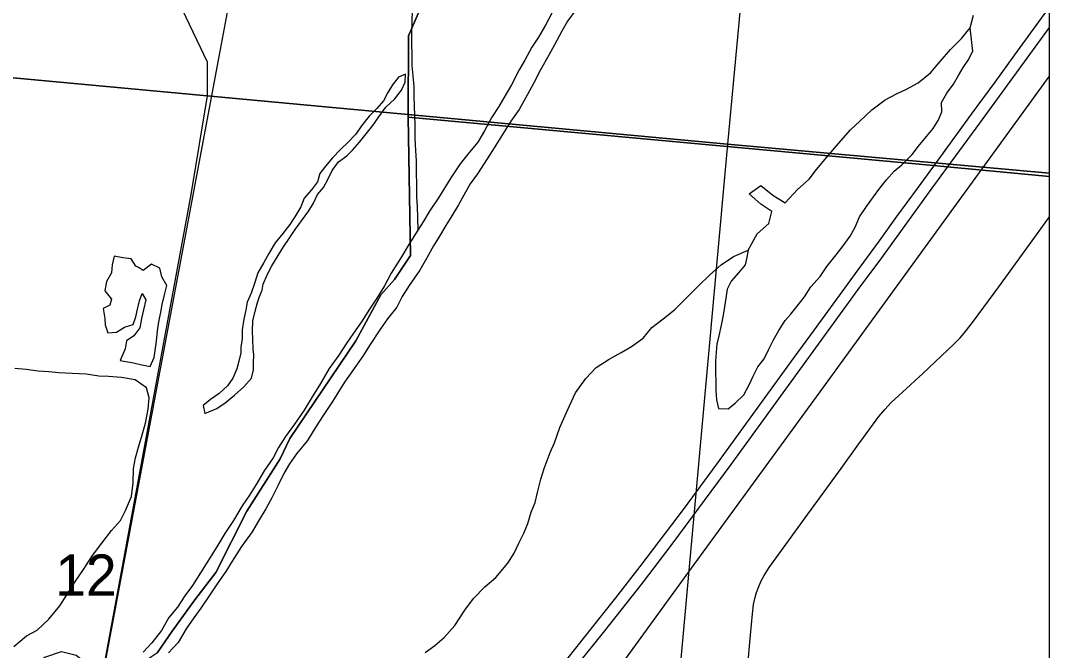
# Model space of a CAD drawing. Extents: x 0 to 1134, y 0 to 440.
# Drawn here: x 845.321 to 846.364, y 364.528 to 365.167 of the extents above; entities that cross this region are included whole.
import ezdxf

# ---------------------------------------------------------------- set-up
doc = ezdxf.new("R2010")
doc.units = 0
for name, color, linetype in [('Default', 7, 'Continuous'), ('GM_X_County_Road', 7, 'Continuous'), ('GM_X_Major_River', 7, 'Continuous'), ('GM_X_Minor_Lake', 7, 'Continuous'), ('GM_X_Minor_River', 7, 'Continuous'), ('GM_X_Rail_Line', 7, 'Continuous'), ('GM_X_Section', 7, 'Continuous'), ('GM_X_Section_Text', 7, 'Continuous'), ('GM_X_Unincorporated', 7, 'Continuous'), ('GM_X_US_Route', 7, 'Continuous'), ('SH_Cut_Line', 7, 'Continuous')]:
    doc.layers.add(name, color=color, linetype=linetype)

msp = doc.modelspace()

# ---------------------------------------------------------------- linework, layer by layer
at = {"layer": 'Default'}
for points in [[(846.3638, 365.012), (846.3638, 366.0198), (846.1306, 366.041), (846.0373, 365.0414)], [(846.3638, 363.9958), (846.3638, 365.012), (846.0373, 365.0414), (845.9463, 364.0384)]]:
    msp.add_lwpolyline(points, close=True, dxfattribs=at)
at = {"layer": 'GM_X_County_Road'}
msp.add_lwpolyline([(846.0577, 364.5096), (846.0607, 364.5436), (846.0627, 364.5652), (846.0639, 364.5746), (846.0652, 364.5808), (846.0669, 364.5869), (846.069, 364.5928), (846.0715, 364.5987), (846.0746, 364.6042), (846.0797, 364.6122), (846.116, 364.6625), (846.138, 364.6926), (846.1526, 364.7126), (846.1689, 364.7353), (846.191, 364.7653), (846.1969, 364.7726), (846.2035, 364.7794), (846.2149, 364.79), (846.2355, 364.8088), (846.267, 364.8386), (846.2734, 364.8452), (846.2775, 364.8498), (846.2869, 364.8619), (846.3125, 364.897), (846.3508, 364.9496), (846.3638, 364.9678)], dxfattribs=at)
at = {"layer": 'GM_X_Major_River'}
for points in [[(845.8595, 365.1751), (845.8527, 365.1623), (845.8456, 365.15), (845.8389, 365.1399), (845.8318, 365.1267), (845.8262, 365.117), (845.8183, 365.1016), (845.8115, 365.0904), (845.8056, 365.0799), (845.7985, 365.069), (845.791, 365.0552), (845.7842, 365.0435), (845.7741, 365.0313), (845.7663, 365.0216), (845.7568, 365.0074), (845.7442, 364.9871), (845.7351, 364.9737), (845.7288, 364.9628), (845.7209, 364.9505), (845.7134, 364.9381), (845.7067, 364.9273), (845.6964, 364.9108), (845.6897, 364.898), (845.6818, 364.8853), (845.6743, 364.8741), (845.6664, 364.8613), (845.6582, 364.8498), (845.6507, 364.8389), (845.6432, 364.8277), (845.6334, 364.8139), (845.6247, 364.7989), (845.6152, 364.7835), (845.6081, 364.7719), (845.5983, 364.7574), (845.5893, 364.745), (845.5822, 364.7338), (845.5766, 364.7233), (845.5676, 364.7102), (845.5593, 364.6963), (845.5526, 364.6855), (845.5451, 364.6746), (845.5364, 364.66), (845.5277, 364.6466), (845.5194, 364.6331), (845.5029, 364.6069), (845.4949, 364.5938), (845.4871, 364.5833), (845.4796, 364.5721), (845.471, 364.5613), (845.4635, 364.5482), (845.4537, 364.5358), (845.4448, 364.5262)], [(845.8835, 365.1779), (845.8752, 365.1663), (845.8693, 365.1562), (845.8621, 365.1424), (845.8562, 365.1319), (845.8478, 365.1169), (845.8407, 365.103), (845.8347, 365.0921), (845.826, 365.0767), (845.8178, 365.0648), (845.8091, 365.0513), (845.7992, 365.0352), (845.7906, 365.0221), (845.7839, 365.0116), (845.7764, 365.0012)], [(845.7764, 365.0012), (845.7701, 364.9899), (845.7645, 364.9802), (845.7578, 364.969), (845.7519, 364.9592), (845.7452, 364.9484), (845.7392, 364.9386), (845.7321, 364.9255), (845.7254, 364.9139), (845.7147, 364.8982), (845.7076, 364.887), (845.7021, 364.8761), (845.6927, 364.8645), (845.6856, 364.8541), (845.6742, 364.8372), (845.6683, 364.8275), (845.6588, 364.814), (845.649, 364.8002), (845.6431, 364.7905), (845.6368, 364.7804), (845.6273, 364.7662), (845.6199, 364.7549), (845.6116, 364.7411), (845.6002, 364.7273), (845.5932, 364.7172), (845.5876, 364.7075), (845.5816, 364.6958), (845.5753, 364.6827), (845.5693, 364.6718), (845.5614, 364.6587), (845.5555, 364.6482), (845.5445, 364.6336), (845.535, 364.6187), (845.5287, 364.6082), (845.52, 364.5955), (845.5118, 364.5835), (845.5035, 364.5708), (845.4964, 364.5611), (845.4886, 364.5498), (845.4803, 364.536), (845.4705, 364.5256)]]:
    msp.add_lwpolyline(points, dxfattribs=at)
at = {"layer": 'GM_X_Minor_Lake'}
for points in [[(846.0584, 364.934), (846.0568, 364.9253), (846.0552, 364.9193), (846.0487, 364.911), (846.0411, 364.9027), (846.0372, 364.8944), (846.0357, 364.8853), (846.0345, 364.8766), (846.0329, 364.8682), (846.0309, 364.858), (846.0286, 364.847), (846.0266, 364.8387), (846.0258, 364.8307), (846.0253, 364.8212), (846.0253, 364.8152), (846.0252, 364.8095), (846.0256, 364.8015), (846.0255, 364.792), (846.0262, 364.7822), (846.0284, 364.7734), (846.0382, 364.773), (846.0451, 364.779), (846.0538, 364.7873), (846.0592, 364.7975), (846.0634, 364.8061), (846.068, 364.8156), (846.0745, 364.8239), (846.0791, 364.833), (846.0841, 364.8432), (846.0895, 364.8526), (846.096, 364.8628), (846.1014, 364.8688), (846.1079, 364.8771), (846.1155, 364.8866), (846.122, 364.8968), (846.1312, 364.9073), (846.138, 364.9175), (846.1476, 364.9292), (846.1548, 364.9386), (846.1617, 364.9484), (846.1667, 364.9575), (846.1713, 364.9677), (846.1782, 364.9783), (846.1855, 364.9881), (846.192, 364.9968), (846.1985, 365.0054), (846.2065, 365.0141), (846.2141, 365.0205), (846.2248, 365.031), (846.2309, 365.0397), (846.2393, 365.0495), (846.2458, 365.0574), (846.2511, 365.0657), (846.2546, 365.0744), (846.2543, 365.0839), (846.2597, 365.0933), (846.2666, 365.1024), (846.2715, 365.1111), (846.2765, 365.1194), (846.2815, 365.1269), (846.2861, 365.136), (846.2833, 365.1595)], [(846.1622, 365.0562), (846.1717, 365.0648), (846.1839, 365.0765), (846.1972, 365.0866), (846.2086, 365.0926), (846.2189, 365.0975), (846.2306, 365.1038), (846.2432, 365.114), (846.2531, 365.1253), (846.2634, 365.1377), (846.2745, 365.1486), (846.2833, 365.1595)], [(845.5074, 364.7683), (845.5196, 364.7735), (845.528, 364.7791), (845.5375, 364.787), (845.547, 364.7953), (845.5546, 364.8043), (845.5566, 364.8127), (845.5566, 364.8195), (845.5571, 364.8278), (845.5564, 364.8335), (845.5561, 364.8438), (845.5558, 364.8518), (845.5562, 364.8624), (845.5586, 364.8722), (845.5609, 364.8809), (845.5628, 364.887), (845.5655, 364.8934), (845.5667, 364.8995), (845.5709, 364.9097), (845.5752, 364.918), (845.5817, 364.9286), (845.587, 364.9373), (845.5928, 364.9459), (845.5989, 364.955), (845.6065, 364.9652), (845.6127, 364.9739), (845.6176, 364.9818), (845.6215, 364.9905), (845.6276, 364.9977), (845.6322, 365.0056), (845.6364, 365.0147), (845.6429, 365.0237), (845.6513, 365.0297), (845.657, 365.0354), (845.6643, 365.0437), (845.6711, 365.052), (845.6776, 365.0606), (845.6837, 365.0693), (845.691, 365.0791), (845.7002, 365.0874), (845.7067, 365.0964), (845.7105, 365.1044), (845.7109, 365.1127), (845.7037, 365.1094), (845.6976, 365.1018), (845.693, 365.0939), (845.6884, 365.0856), (845.6819, 365.0777), (845.6739, 365.0701), (845.6663, 365.0603), (845.6605, 365.0517), (845.6525, 365.0434), (845.6449, 365.0362), (845.6369, 365.0276), (845.6297, 365.0193), (845.6239, 365.0117), (845.6216, 365.0034), (845.6155, 364.9951), (845.6082, 364.9868), (845.6048, 364.9781), (845.5986, 364.9679), (845.596, 364.9637)], [(846.0584, 364.934), (846.0676, 364.9507), (846.0794, 364.9612), (846.0825, 364.9733), (846.0712, 364.9806), (846.0595, 364.9913), (846.0713, 364.9996), (846.0834, 364.99), (846.0958, 364.9819), (846.1084, 364.9955), (846.1202, 365.006), (846.1278, 365.0158), (846.1381, 365.0283), (846.15, 365.0422), (846.1622, 365.0562)], [(845.596, 364.9637), (845.5936, 364.96), (845.5864, 364.9509), (845.5788, 364.9415), (845.5722, 364.9305), (845.5673, 364.9215), (845.5611, 364.9109), (845.558, 364.9014), (845.5545, 364.8905), (845.5503, 364.8814), (845.5491, 364.8731), (845.5471, 364.864), (845.5452, 364.8534), (845.5451, 364.8446), (845.5439, 364.8355), (845.5439, 364.8298), (845.5419, 364.8215), (845.5399, 364.8136), (845.5357, 364.8041), (845.5304, 364.7966), (845.522, 364.7887), (845.5132, 364.7827), (845.5056, 364.7766), (845.5074, 364.7683)], [(845.4407, 364.916), (845.4375, 364.9179), (845.4326, 364.9252), (845.4243, 364.9264), (845.4156, 364.9279), (845.4133, 364.9192), (845.4128, 364.9109), (845.4078, 364.9022), (845.4059, 364.8927), (845.4126, 364.8843), (845.4111, 364.8783), (845.4042, 364.8749), (845.406, 364.8647), (845.4064, 364.8582), (845.409, 364.8502), (845.4177, 364.8509), (845.426, 364.8558), (845.4348, 364.8587), (845.4375, 364.8663), (845.439, 364.8743), (845.441, 364.8826), (845.4437, 364.8902), (845.4474, 364.8837), (845.4451, 364.8735), (845.4431, 364.8648), (845.4415, 364.8553), (845.4354, 364.847), (845.4278, 364.8421), (845.4266, 364.8341), (845.4215, 364.8221)], [(845.4215, 364.8221), (845.4352, 364.8197), (845.4435, 364.8177), (845.4518, 364.8161), (845.4561, 364.8252), (845.4585, 364.8419), (845.4593, 364.8521), (845.4609, 364.8612), (845.4628, 364.8711), (845.464, 364.879), (845.4664, 364.8889), (845.4687, 364.8983), (845.4639, 364.9071), (845.4617, 364.9158), (845.4534, 364.9197), (845.445, 364.9133), (845.4407, 364.916)]]:
    msp.add_lwpolyline(points, dxfattribs=at)
at = {"layer": 'GM_X_Minor_River'}
for points in [[(845.7236, 364.9547), (845.7235, 364.9673), (845.7232, 364.978), (845.7225, 364.9882), (845.7222, 364.9988), (845.7219, 365.0144), (845.722, 365.0246), (845.7213, 365.0353), (845.7207, 365.047), (845.7208, 365.0607), (845.7205, 365.0705), (845.7201, 365.08), (845.7198, 365.0907), (845.7195, 365.1001), (845.7185, 365.1108), (845.7178, 365.121), (845.7175, 365.1316), (845.7172, 365.1442), (845.7173, 365.1555), (845.7178, 365.1654), (845.7179, 365.1783)], [(846.1622, 365.0562), (846.1717, 365.0648), (846.1839, 365.0765), (846.1972, 365.0866), (846.2086, 365.0926), (846.2189, 365.0975), (846.2306, 365.1038), (846.2432, 365.114), (846.2531, 365.1253), (846.2634, 365.1377), (846.2745, 365.1486), (846.2833, 365.1595), (846.2868, 365.1724)], [(845.7307, 364.526), (845.7406, 364.5331), (845.7501, 364.541), (845.7608, 364.5535), (845.7711, 364.569), (845.7799, 364.5807), (845.7913, 364.5927), (845.8024, 364.6021), (845.8146, 364.6164), (845.8211, 364.6266), (845.8257, 364.6368), (845.8307, 364.6471), (845.8349, 364.6569), (845.8384, 364.6682), (845.8423, 364.6781), (845.8446, 364.6883), (845.8481, 364.7019), (845.8516, 364.7125), (845.8574, 364.7288), (845.862, 364.7386), (845.8675, 364.7542), (845.8728, 364.7663), (845.8771, 364.7761), (845.8832, 364.7893), (845.8936, 364.804), (845.9042, 364.815), (845.9175, 364.8236), (845.9297, 364.8303), (845.94, 364.8363), (845.9518, 364.8449), (845.9605, 364.8555), (845.9723, 364.8645), (845.9837, 364.8735), (845.9956, 364.8852), (846.0078, 364.8976), (846.0196, 364.9089), (846.031, 364.9191), (846.0434, 364.9275), (846.0584, 364.934), (846.0676, 364.9507), (846.0794, 364.9612), (846.0825, 364.9733), (846.0712, 364.9806), (846.0595, 364.9913), (846.0713, 364.9996), (846.0834, 364.99), (846.0958, 364.9819), (846.1084, 364.9955), (846.1202, 365.006), (846.1278, 365.0158), (846.1381, 365.0283), (846.15, 365.0422), (846.1622, 365.0562)], [(845.3138, 364.5322), (845.3264, 364.5427), (845.3374, 364.5487), (845.3492, 364.5596), (845.3603, 364.5732), (845.3691, 364.5872), (845.3756, 364.5974), (845.3844, 364.6102), (845.3936, 364.6242), (845.4028, 364.637), (845.4127, 364.6498), (845.4219, 364.66), (845.4269, 364.6699), (845.433, 364.6842), (845.4347, 364.6979), (845.4352, 364.7127), (845.4371, 364.7233), (845.4402, 364.7343), (845.4437, 364.7468), (845.4472, 364.7585), (845.45, 364.7729), (845.4508, 364.7843), (845.4483, 364.7945), (845.4366, 364.8026), (845.423, 364.805), (845.4098, 364.8058), (845.3999, 364.8063), (845.3871, 364.8083), (845.3727, 364.8088), (845.3595, 364.8096), (845.3493, 364.8108), (845.3383, 364.8113), (845.3262, 364.8129), (845.3149, 364.8141)]]:
    msp.add_lwpolyline(points, dxfattribs=at)
at = {"layer": 'GM_X_Rail_Line'}
for points in [[(845.311, 364.0077), (845.3217, 364.0647), (845.3342, 364.1316), (845.3422, 364.174), (845.3549, 364.2411), (845.4809, 364.9124), (845.5211, 365.1268), (845.5414, 365.2353)], [(845.4698, 365.2091), (845.5097, 365.125), (845.5096, 365.0907), (845.4932, 364.9906), (845.3652, 364.2963), (845.3012, 363.9515), (845.2835, 363.8631), (845.2813, 363.8141), (845.2909, 363.7761), (845.3189, 363.7293), (845.3421, 363.7058)], [(845.3467, 363.7111), (845.432, 363.8286), (845.4854, 363.9021), (845.4909, 363.9096), (845.5804, 364.0327), (845.7221, 364.2277), (845.7796, 364.307), (845.8002, 364.3353), (845.8124, 364.3521), (845.8243, 364.3685), (846.001, 364.6115), (846.1339, 364.7941), (846.3638, 365.1105)]]:
    msp.add_lwpolyline(points, dxfattribs=at)
at = {"layer": 'GM_X_Section'}
for points in [[(845.1199, 366.1238), (846.1306, 366.041), (846.0373, 365.0414), (845.0287, 365.1352)], [(846.0373, 365.0414), (845.9463, 364.0384), (844.9419, 364.1359), (845.0287, 365.1352)]]:
    msp.add_lwpolyline(points, close=True, dxfattribs=at)
at = {"layer": 'GM_X_Unincorporated'}
for points in [[(845.7286, 365.185), (845.7139, 365.1515), (845.7136, 365.069), (846.2464, 365.0199), (846.2602, 365.0187), (846.3638, 365.0089), (846.3638, 365.7004)], [(845.3067, 364.468), (845.3267, 364.4894), (845.3363, 364.5096), (845.3453, 364.5213), (845.3619, 364.5271), (845.3768, 364.5234), (845.3892, 364.5139), (845.4087, 364.5062), (845.4251, 364.5094), (845.442, 364.5145), (845.4595, 364.526), (845.4742, 364.5477), (845.4974, 364.5793), (845.5185, 364.6072), (845.5501, 364.6694), (845.5837, 364.7225), (845.5935, 364.7429), (845.6606, 364.842), (845.6859, 364.8886), (845.6997, 364.9042), (845.7158, 364.9286), (845.7136, 365.069), (845.7139, 365.1515), (845.7286, 365.185)], [(846.3638, 358.9291), (846.3638, 365.0089), (846.2602, 365.0187), (846.2464, 365.0199), (845.7136, 365.069), (845.7158, 364.9286), (845.6997, 364.9042), (845.6859, 364.8886), (845.6606, 364.842), (845.5935, 364.7429), (845.5837, 364.7225), (845.5501, 364.6694), (845.5185, 364.6072), (845.4974, 364.5793), (845.4742, 364.5477), (845.4595, 364.526)]]:
    msp.add_lwpolyline(points, dxfattribs=at)
at = {"layer": 'GM_X_US_Route'}
for points in [[(845.8219, 364.4542), (845.8758, 364.5206), (845.9097, 364.563), (845.9243, 364.5815), (845.9489, 364.6133), (845.9937, 364.6725), (846.0264, 364.717), (846.1051, 364.8253), (846.1257, 364.8534), (846.1672, 364.9105), (846.1914, 364.9436), (846.2092, 364.9682), (846.2299, 364.9967), (846.2466, 365.0194), (846.2538, 365.0292), (846.2848, 365.072), (846.3087, 365.1045), (846.3287, 365.1322), (846.3638, 365.1804)], [(846.041, 364.7166), (846.17, 364.8941), (846.1938, 364.9263), (846.2413, 364.9917), (846.2604, 365.0181), (846.2931, 365.063), (846.3638, 365.1598)], [(845.8554, 364.4763), (845.8567, 364.4778), (845.8824, 364.5096), (845.913, 364.5478), (845.9513, 364.5964), (845.9812, 364.6359), (846.041, 364.7166)]]:
    msp.add_lwpolyline(points, dxfattribs=at)
at = {"layer": 'SH_Cut_Line'}
msp.add_lwpolyline([(846.3638, 355.7181), (846.3638, 369.3181), (835.2574, 369.3181)], dxfattribs=at)

# ---------------------------------------------------------------- texts
at = {"layer": 'GM_X_Section_Text'}
msp.add_text('12', height=0.04186, rotation=0, dxfattribs=at).set_placement((845.3557, 364.5835))

doc.saveas('drawing.dxf')
